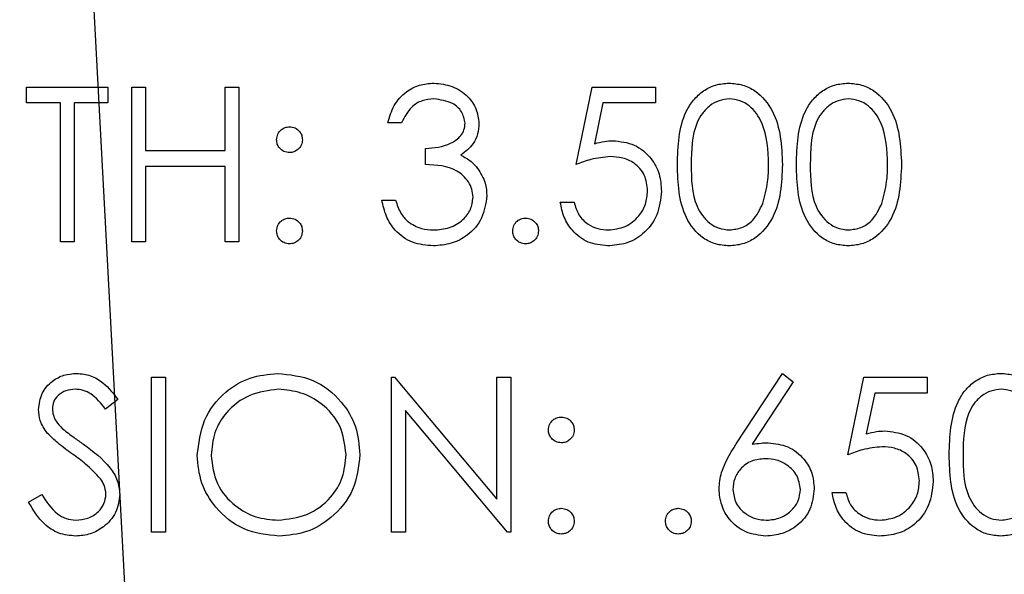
# Model space of a CAD drawing. Header units: inches. Extents: x 1802 to 2468, y -253 to -72.
# Tile 307 of 570: x 2078.04 to 2078.804, y -96.843 to -96.413. Entities that reach past the tile are written whole.
import ezdxf

# ---------------------------------------------------------------- set-up
doc = ezdxf.new("R2010")
doc.units = ezdxf.units.IN
doc.header["$LTSCALE"] = 0.5
doc.header["$MEASUREMENT"] = 0
doc.layers.add('DSS-M-S', color=53, linetype='Continuous')
doc.layers.add('SID-M-S', color=105, linetype='Continuous')

msp = doc.modelspace()

# ---------------------------------------------------------------- linework, layer by layer
at = {"layer": 'DSS-M-S', "linetype": 'Continuous', "lineweight": 25}
for p, q in [((2078.04579, -96.46569), (2078.10886, -96.46569)), ((2078.04579, -96.478), (2078.04579, -96.46569)), ((2078.10886, -96.46569), (2078.10886, -96.478)), ((2078.12732, -96.46569), (2078.13809, -96.46569)), ((2078.12732, -96.58569), (2078.12732, -96.46569)), ((2078.13809, -96.46569), (2078.13809, -96.51492)), ((2078.19963, -96.46569), (2078.2104, -96.46569)), ((2078.19963, -96.51492), (2078.19963, -96.46569)), ((2078.2104, -96.46569), (2078.2104, -96.58569)), ((2078.47194, -96.52569), (2078.48425, -96.46569)), ((2078.48425, -96.46569), (2078.53348, -96.46569)), ((2078.53348, -96.46569), (2078.53348, -96.478)), ((2078.07194, -96.478), (2078.04579, -96.478)), ((2078.07194, -96.58569), (2078.07194, -96.478)), ((2078.08271, -96.478), (2078.08271, -96.58569)), ((2078.10886, -96.478), (2078.08271, -96.478)), ((2078.49266, -96.478), (2078.48619, -96.50956)), ((2078.53348, -96.478), (2078.49266, -96.478)), ((2078.33656, -96.49339), (2078.32579, -96.49339)), ((2078.35502, -96.52569), (2078.35502, -96.51339)), ((2078.13809, -96.51492), (2078.19963, -96.51492)), ((2078.13809, -96.52723), (2078.13809, -96.58569)), ((2078.19963, -96.52723), (2078.13809, -96.52723)), ((2078.19963, -96.58569), (2078.19963, -96.52723)), ((2078.32117, -96.55339), (2078.33194, -96.55339)), ((2078.45963, -96.55492), (2078.4704, -96.55492)), ((2078.08271, -96.58569), (2078.07194, -96.58569)), ((2078.13809, -96.58569), (2078.12732, -96.58569)), ((2078.2104, -96.58569), (2078.19963, -96.58569)), ((2078.59612, -96.74238), (2078.63194, -96.68762)), ((2078.63194, -96.68762), (2078.64023, -96.69413)), ((2078.14271, -96.69069), (2078.15348, -96.69069)), ((2078.14271, -96.81069), (2078.14271, -96.69069)), ((2078.15348, -96.69069), (2078.15348, -96.81069)), ((2078.32886, -96.69069), (2078.33112, -96.69069)), ((2078.32886, -96.81069), (2078.32886, -96.69069)), ((2078.33112, -96.69069), (2078.4104, -96.78514)), ((2078.4104, -96.69069), (2078.42117, -96.69069)), ((2078.4104, -96.78514), (2078.4104, -96.69069)), ((2078.42117, -96.69069), (2078.42117, -96.81069)), ((2078.64023, -96.69413), (2078.60853, -96.74262)), ((2078.68271, -96.75069), (2078.69502, -96.69069)), ((2078.69502, -96.69069), (2078.74425, -96.69069)), ((2078.74425, -96.69069), (2078.74425, -96.703)), ((2078.70343, -96.703), (2078.69696, -96.73456)), ((2078.74425, -96.703), (2078.70343, -96.703)), ((2078.11656, -96.70793), (2078.10682, -96.71531)), ((2078.41872, -96.81069), (2078.33963, -96.71646)), ((2078.33963, -96.71646), (2078.33963, -96.81069)), ((2078.6704, -96.77992), (2078.68117, -96.77992)), ((2078.04732, -96.78754), (2078.05747, -96.78146)), ((2078.15348, -96.81069), (2078.14271, -96.81069)), ((2078.33963, -96.81069), (2078.32886, -96.81069)), ((2078.42117, -96.81069), (2078.41872, -96.81069))]:
    msp.add_line(p, q, dxfattribs=at)
for points, knots in [([(2078.32579, -96.49339), (2078.32717, -96.48877), (2078.32993, -96.47956), (2078.3391, -96.46936), (2078.35019, -96.4635), (2078.35774, -96.46291), (2078.36151, -96.46262)], [0, 0, 0, 0, 0.280288, 0.55968, 0.779747, 1, 1, 1, 1]), ([(2078.36151, -96.46262), (2078.36637, -96.46314), (2078.37608, -96.46418), (2078.3877, -96.47189), (2078.39508, -96.48236), (2078.39606, -96.48998), (2078.39656, -96.49379)], [0, 0, 0, 0, 0.280085, 0.559868, 0.780099, 1, 1, 1, 1]), ([(2078.5504, -96.52574), (2078.55087, -96.51141), (2078.55145, -96.49348), (2078.56263, -96.47545), (2078.57042, -96.46829), (2078.58, -96.46347), (2078.58701, -96.4629), (2078.59052, -96.46262)], [0, 0, 0, 0, 0.498702, 0.624177, 0.749467, 0.874745, 1, 1, 1, 1]), ([(2078.59052, -96.46262), (2078.59405, -96.4629), (2078.60112, -96.46346), (2078.61399, -96.46973), (2078.63021, -96.48975), (2078.63125, -96.51134), (2078.63194, -96.52574)], [0, 0, 0, 0, 0.1256, 0.251197, 0.500581, 1, 1, 1, 1]), ([(2078.64271, -96.52574), (2078.64317, -96.51141), (2078.64375, -96.49348), (2078.65494, -96.47545), (2078.66273, -96.46829), (2078.67231, -96.46347), (2078.67932, -96.4629), (2078.68283, -96.46262)], [0, 0, 0, 0, 0.498702, 0.624177, 0.749467, 0.874745, 1, 1, 1, 1]), ([(2078.68283, -96.46262), (2078.68636, -96.4629), (2078.69343, -96.46346), (2078.7063, -96.46973), (2078.72252, -96.48975), (2078.72356, -96.51134), (2078.72425, -96.52574)], [0, 0, 0, 0, 0.1256, 0.251197, 0.500581, 1, 1, 1, 1]), ([(2078.36165, -96.47492), (2078.35853, -96.47517), (2078.3523, -96.47567), (2078.34238, -96.48167), (2078.33876, -96.48894), (2078.33656, -96.49339)], [0, 0, 0, 0, 0.280636, 0.560364, 1, 1, 1, 1]), ([(2078.38579, -96.49375), (2078.38518, -96.49061), (2078.38396, -96.4843), (2078.37477, -96.47653), (2078.36662, -96.47553), (2078.36165, -96.47492)], [0, 0, 0, 0, 0.278859, 0.5600742, 1, 1, 1, 1]), ([(2078.59088, -96.47492), (2078.58813, -96.4752), (2078.58263, -96.47575), (2078.57533, -96.47997), (2078.56951, -96.48587), (2078.56157, -96.50048), (2078.56135, -96.51449), (2078.56117, -96.52569)], [0, 0, 0, 0, 0.1251388, 0.2504182, 0.3755189, 0.5008471, 1, 1, 1, 1]), ([(2078.62117, -96.52569), (2078.62073, -96.51455), (2078.62006, -96.49786), (2078.60883, -96.48137), (2078.59912, -96.47579), (2078.59363, -96.47521), (2078.59088, -96.47492)], [0, 0, 0, 0, 0.5000715, 0.7490206, 0.8745985, 1, 1, 1, 1]), ([(2078.68319, -96.47492), (2078.68044, -96.4752), (2078.67493, -96.47575), (2078.66764, -96.47997), (2078.66181, -96.48587), (2078.65388, -96.50048), (2078.65365, -96.51449), (2078.65348, -96.52569)], [0, 0, 0, 0, 0.125139, 0.250418, 0.375519, 0.500847, 1, 1, 1, 1]), ([(2078.71348, -96.52569), (2078.71303, -96.51455), (2078.71237, -96.49786), (2078.70114, -96.48137), (2078.69143, -96.47579), (2078.68594, -96.47521), (2078.68319, -96.47492)], [0, 0, 0, 0, 0.500072, 0.749021, 0.874598, 1, 1, 1, 1]), ([(2078.23963, -96.50646), (2078.23981, -96.50499), (2078.24018, -96.50205), (2078.24289, -96.49879), (2078.24616, -96.49679), (2078.24848, -96.49657), (2078.24963, -96.49646)], [0, 0, 0, 0, 0.279585, 0.559454, 0.779697, 1, 1, 1, 1]), ([(2078.24963, -96.49646), (2078.25111, -96.49663), (2078.25407, -96.49697), (2078.2573, -96.49972), (2078.25936, -96.50297), (2078.25954, -96.5053), (2078.25963, -96.50646)], [0, 0, 0, 0, 0.279602, 0.559212, 0.779475, 1, 1, 1, 1]), ([(2078.35502, -96.51339), (2078.3618, -96.51276), (2078.37196, -96.51182), (2078.3819, -96.50478), (2078.3853, -96.49881), (2078.38562, -96.49543), (2078.38579, -96.49375)], [0, 0, 0, 0, 0.499418, 0.749016, 0.874544, 1, 1, 1, 1]), ([(2078.39656, -96.49379), (2078.39636, -96.49657), (2078.39597, -96.50211), (2078.39165, -96.51132), (2078.38599, -96.51577), (2078.38254, -96.51848)], [0, 0, 0, 0, 0.280508, 0.560792, 1, 1, 1, 1]), ([(2078.24963, -96.51646), (2078.24816, -96.51629), (2078.2452, -96.51595), (2078.24195, -96.51322), (2078.23994, -96.50994), (2078.23973, -96.50762), (2078.23963, -96.50646)], [0, 0, 0, 0, 0.2796468, 0.5592988, 0.7796148, 1, 1, 1, 1]), ([(2078.25963, -96.50646), (2078.25947, -96.50794), (2078.25914, -96.5109), (2078.25639, -96.51414), (2078.25312, -96.51617), (2078.25079, -96.51637), (2078.24963, -96.51646)], [0, 0, 0, 0, 0.279517, 0.559326, 0.779544, 1, 1, 1, 1]), ([(2078.48619, -96.50956), (2078.48879, -96.50885), (2078.49342, -96.50757), (2078.49822, -96.50734), (2078.50033, -96.50723)], [0, 0, 0, 0, 0.560064, 1, 1, 1, 1]), ([(2078.50033, -96.50723), (2078.50607, -96.50784), (2078.51754, -96.50906), (2078.53015, -96.51986), (2078.53718, -96.533), (2078.53779, -96.54199), (2078.53809, -96.54649)], [0, 0, 0, 0, 0.279688, 0.559025, 0.779292, 1, 1, 1, 1]), ([(2078.38254, -96.51848), (2078.38534, -96.51994), (2078.39033, -96.52255), (2078.39395, -96.52683), (2078.39555, -96.52872)], [0, 0, 0, 0, 0.559795, 1, 1, 1, 1]), ([(2078.49838, -96.51954), (2078.4933, -96.52007), (2078.48422, -96.52101), (2078.47569, -96.52426), (2078.47194, -96.52569)], [0, 0, 0, 0, 0.559416, 1, 1, 1, 1]), ([(2078.52732, -96.54603), (2078.52688, -96.54188), (2078.52599, -96.53358), (2078.51791, -96.52457), (2078.50813, -96.5201), (2078.50163, -96.51973), (2078.49838, -96.51954)], [0, 0, 0, 0, 0.279539, 0.558617, 0.779047, 1, 1, 1, 1]), ([(2078.39194, -96.55108), (2078.39177, -96.54899), (2078.39142, -96.5448), (2078.38768, -96.53723), (2078.37651, -96.52689), (2078.36362, -96.52617), (2078.35502, -96.52569)], [0, 0, 0, 0, 0.125587, 0.251191, 0.500605, 1, 1, 1, 1]), ([(2078.39555, -96.52872), (2078.39785, -96.5324), (2078.40196, -96.53896), (2078.40248, -96.54665), (2078.40271, -96.55004)], [0, 0, 0, 0, 0.559419, 1, 1, 1, 1]), ([(2078.59052, -96.58877), (2078.58702, -96.58849), (2078.58002, -96.58792), (2078.56727, -96.58163), (2078.55151, -96.56147), (2078.55085, -96.54004), (2078.5504, -96.52574)], [0, 0, 0, 0, 0.125551, 0.25109, 0.50025, 1, 1, 1, 1]), ([(2078.56117, -96.52569), (2078.56126, -96.53691), (2078.56139, -96.55371), (2078.57291, -96.57009), (2078.58265, -96.57558), (2078.58814, -96.57617), (2078.59088, -96.57646)], [0, 0, 0, 0, 0.500291, 0.749086, 0.874606, 1, 1, 1, 1]), ([(2078.63194, -96.52574), (2078.63127, -96.54014), (2078.63026, -96.56174), (2078.61395, -96.58163), (2078.60111, -96.58791), (2078.59405, -96.58848), (2078.59052, -96.58877)], [0, 0, 0, 0, 0.499407, 0.748743, 0.874372, 1, 1, 1, 1]), ([(2078.61663, -96.55586), (2078.61816, -96.55033), (2078.62089, -96.54044), (2078.62108, -96.5302), (2078.62117, -96.52569)], [0, 0, 0, 0, 0.559599, 1, 1, 1, 1]), ([(2078.68283, -96.58877), (2078.67933, -96.58849), (2078.67232, -96.58792), (2078.65958, -96.58163), (2078.64382, -96.56147), (2078.64315, -96.54004), (2078.64271, -96.52574)], [0, 0, 0, 0, 0.125551, 0.25109, 0.50025, 1, 1, 1, 1]), ([(2078.65348, -96.52569), (2078.65357, -96.53691), (2078.6537, -96.55371), (2078.66522, -96.57009), (2078.67495, -96.57558), (2078.68045, -96.57617), (2078.68319, -96.57646)], [0, 0, 0, 0, 0.5002912, 0.749086, 0.8746062, 1, 1, 1, 1]), ([(2078.72425, -96.52574), (2078.72358, -96.54014), (2078.72257, -96.56174), (2078.70626, -96.58163), (2078.69342, -96.58791), (2078.68636, -96.58848), (2078.68283, -96.58877)], [0, 0, 0, 0, 0.499407, 0.748743, 0.874372, 1, 1, 1, 1]), ([(2078.70894, -96.55586), (2078.71046, -96.55033), (2078.7132, -96.54044), (2078.71339, -96.5302), (2078.71348, -96.52569)], [0, 0, 0, 0, 0.559599, 1, 1, 1, 1]), ([(2078.40271, -96.55004), (2078.40185, -96.55593), (2078.40013, -96.56772), (2078.38886, -96.58066), (2078.37514, -96.58769), (2078.36584, -96.58841), (2078.36119, -96.58877)], [0, 0, 0, 0, 0.279304, 0.558838, 0.779277, 1, 1, 1, 1]), ([(2078.36139, -96.57646), (2078.36555, -96.57618), (2078.37386, -96.57563), (2078.38391, -96.5694), (2078.39073, -96.56085), (2078.39154, -96.55433), (2078.39194, -96.55108)], [0, 0, 0, 0, 0.280599, 0.560151, 0.780303, 1, 1, 1, 1]), ([(2078.53809, -96.54649), (2078.53739, -96.55271), (2078.53599, -96.56515), (2078.52521, -96.57963), (2078.51095, -96.58765), (2078.50115, -96.5884), (2078.49624, -96.58877)], [0, 0, 0, 0, 0.279864, 0.559271, 0.779424, 1, 1, 1, 1]), ([(2078.49687, -96.57646), (2078.50136, -96.57594), (2078.51036, -96.57488), (2078.52038, -96.56668), (2078.52648, -96.55664), (2078.52704, -96.54957), (2078.52732, -96.54603)], [0, 0, 0, 0, 0.279617, 0.559357, 0.779559, 1, 1, 1, 1]), ([(2078.36119, -96.58877), (2078.35569, -96.58829), (2078.34469, -96.58733), (2078.3317, -96.57811), (2078.32416, -96.56599), (2078.32217, -96.55759), (2078.32117, -96.55339)], [0, 0, 0, 0, 0.279886, 0.558979, 0.779263, 1, 1, 1, 1]), ([(2078.33194, -96.55339), (2078.33304, -96.55687), (2078.335, -96.5631), (2078.3394, -96.56787), (2078.34134, -96.56997)], [0, 0, 0, 0, 0.560694, 1, 1, 1, 1]), ([(2078.49624, -96.58877), (2078.4911, -96.58824), (2078.48081, -96.58719), (2078.46918, -96.57801), (2078.46199, -96.56681), (2078.46042, -96.55889), (2078.45963, -96.55492)], [0, 0, 0, 0, 0.279625, 0.559019, 0.77938, 1, 1, 1, 1]), ([(2078.4704, -96.55492), (2078.47133, -96.55831), (2078.47318, -96.56508), (2078.48051, -96.57194), (2078.48868, -96.57576), (2078.49414, -96.57623), (2078.49687, -96.57646)], [0, 0, 0, 0, 0.28005, 0.559166, 0.779583, 1, 1, 1, 1]), ([(2078.59088, -96.57646), (2078.59416, -96.57605), (2078.60072, -96.57523), (2078.61085, -96.56838), (2078.61444, -96.56061), (2078.61663, -96.55586)], [0, 0, 0, 0, 0.280257, 0.560781, 1, 1, 1, 1]), ([(2078.68319, -96.57646), (2078.68647, -96.57605), (2078.69303, -96.57523), (2078.70316, -96.56838), (2078.70674, -96.56061), (2078.70894, -96.55586)], [0, 0, 0, 0, 0.280257, 0.560781, 1, 1, 1, 1]), ([(2078.23963, -96.57723), (2078.23981, -96.57576), (2078.24016, -96.57281), (2078.24287, -96.56954), (2078.24615, -96.56754), (2078.24847, -96.56733), (2078.24963, -96.56723)], [0, 0, 0, 0, 0.279576, 0.559284, 0.779552, 1, 1, 1, 1]), ([(2078.24963, -96.56723), (2078.25111, -96.5674), (2078.25407, -96.56774), (2078.2573, -96.57049), (2078.25936, -96.57374), (2078.25954, -96.57607), (2078.25963, -96.57723)], [0, 0, 0, 0, 0.279602, 0.559212, 0.779475, 1, 1, 1, 1]), ([(2078.42271, -96.57723), (2078.42288, -96.57576), (2078.42324, -96.57281), (2078.42595, -96.56954), (2078.42923, -96.56754), (2078.43155, -96.56733), (2078.43271, -96.56723)], [0, 0, 0, 0, 0.279576, 0.559284, 0.779552, 1, 1, 1, 1]), ([(2078.43271, -96.56723), (2078.43419, -96.5674), (2078.43715, -96.56774), (2078.44038, -96.57049), (2078.44243, -96.57374), (2078.44262, -96.57607), (2078.44271, -96.57723)], [0, 0, 0, 0, 0.279602, 0.559212, 0.779475, 1, 1, 1, 1]), ([(2078.34134, -96.56997), (2078.34479, -96.57213), (2078.35096, -96.57599), (2078.35819, -96.57632), (2078.36139, -96.57646)], [0, 0, 0, 0, 0.558748, 1, 1, 1, 1]), ([(2078.24963, -96.58723), (2078.24816, -96.58705), (2078.24522, -96.58669), (2078.24196, -96.58397), (2078.23996, -96.5807), (2078.23974, -96.57839), (2078.23963, -96.57723)], [0, 0, 0, 0, 0.279581, 0.559143, 0.779575, 1, 1, 1, 1]), ([(2078.25963, -96.57723), (2078.25946, -96.57871), (2078.25911, -96.58166), (2078.25638, -96.5849), (2078.25311, -96.58692), (2078.25079, -96.58713), (2078.24963, -96.58723)], [0, 0, 0, 0, 0.279469, 0.559358, 0.779674, 1, 1, 1, 1]), ([(2078.43271, -96.58723), (2078.43124, -96.58705), (2078.4283, -96.58669), (2078.42504, -96.58397), (2078.42303, -96.5807), (2078.42282, -96.57839), (2078.42271, -96.57723)], [0, 0, 0, 0, 0.279581, 0.559143, 0.779575, 1, 1, 1, 1]), ([(2078.44271, -96.57723), (2078.44253, -96.57871), (2078.44219, -96.58166), (2078.43945, -96.5849), (2078.43618, -96.58692), (2078.43387, -96.58713), (2078.43271, -96.58723)], [0, 0, 0, 0, 0.279469, 0.559358, 0.779674, 1, 1, 1, 1]), ([(2078.05502, -96.71562), (2078.05554, -96.71136), (2078.05658, -96.70284), (2078.06477, -96.69359), (2078.07457, -96.68847), (2078.08125, -96.6879), (2078.08458, -96.68762)], [0, 0, 0, 0, 0.279553, 0.558798, 0.779378, 1, 1, 1, 1]), ([(2078.08458, -96.68762), (2078.08828, -96.68798), (2078.09567, -96.6887), (2078.10723, -96.69576), (2078.11302, -96.70331), (2078.11656, -96.70793)], [0, 0, 0, 0, 0.27975, 0.559501, 1, 1, 1, 1]), ([(2078.17809, -96.75122), (2078.1792, -96.74196), (2078.18142, -96.72345), (2078.19784, -96.70236), (2078.21857, -96.68979), (2078.23313, -96.68834), (2078.2404, -96.68762)], [0, 0, 0, 0, 0.279731, 0.559327, 0.77968, 1, 1, 1, 1]), ([(2078.2404, -96.68762), (2078.2498, -96.6886), (2078.26861, -96.69058), (2078.28963, -96.70761), (2078.3024, -96.72851), (2078.30363, -96.74327), (2078.30425, -96.75065)], [0, 0, 0, 0, 0.279767, 0.559358, 0.779571, 1, 1, 1, 1]), ([(2078.76117, -96.75074), (2078.76164, -96.73641), (2078.76222, -96.71848), (2078.7734, -96.70045), (2078.78119, -96.69329), (2078.79077, -96.68847), (2078.79778, -96.6879), (2078.80129, -96.68762)], [0, 0, 0, 0, 0.498702, 0.624177, 0.749467, 0.874745, 1, 1, 1, 1]), ([(2078.80129, -96.68762), (2078.80482, -96.6879), (2078.81189, -96.68846), (2078.82476, -96.69473), (2078.84098, -96.71475), (2078.84202, -96.73634), (2078.84271, -96.75074)], [0, 0, 0, 0, 0.1256, 0.251197, 0.500581, 1, 1, 1, 1]), ([(2078.08338, -96.69992), (2078.08095, -96.70011), (2078.07608, -96.70049), (2078.07022, -96.70423), (2078.06637, -96.70937), (2078.06598, -96.7132), (2078.06579, -96.71512)], [0, 0, 0, 0, 0.280274, 0.559931, 0.77992, 1, 1, 1, 1]), ([(2078.10682, -96.71531), (2078.10343, -96.71096), (2078.0987, -96.7049), (2078.08982, -96.70041), (2078.08553, -96.70009), (2078.08338, -96.69992)], [0, 0, 0, 0, 0.5598185, 0.7798479, 1, 1, 1, 1]), ([(2078.24093, -96.69992), (2078.23336, -96.70091), (2078.2182, -96.70288), (2078.20087, -96.71624), (2078.1905, -96.73324), (2078.18941, -96.7452), (2078.18886, -96.75117)], [0, 0, 0, 0, 0.279627, 0.55935, 0.77963, 1, 1, 1, 1]), ([(2078.29348, -96.75062), (2078.29256, -96.743), (2078.29071, -96.72777), (2078.27611, -96.71124), (2078.25882, -96.70169), (2078.24689, -96.70051), (2078.24093, -96.69992)], [0, 0, 0, 0, 0.279468, 0.55887, 0.779516, 1, 1, 1, 1]), ([(2078.80165, -96.69992), (2078.7989, -96.7002), (2078.7934, -96.70075), (2078.7861, -96.70497), (2078.78028, -96.71087), (2078.77234, -96.72548), (2078.77212, -96.73949), (2078.77194, -96.75069)], [0, 0, 0, 0, 0.1251388, 0.2504182, 0.3755189, 0.5008471, 1, 1, 1, 1]), ([(2078.83194, -96.75069), (2078.8315, -96.73955), (2078.83083, -96.72286), (2078.8196, -96.70637), (2078.80989, -96.70079), (2078.8044, -96.70021), (2078.80165, -96.69992)], [0, 0, 0, 0, 0.5000715, 0.7490206, 0.8745985, 1, 1, 1, 1]), ([(2078.06172, -96.73389), (2078.05961, -96.73078), (2078.05583, -96.72522), (2078.05527, -96.71855), (2078.05502, -96.71562)], [0, 0, 0, 0, 0.55984, 1, 1, 1, 1]), ([(2078.06579, -96.71512), (2078.06593, -96.71679), (2078.06621, -96.72014), (2078.06881, -96.72566), (2078.07184, -96.72874), (2078.07369, -96.73062)], [0, 0, 0, 0, 0.279946, 0.559774, 1, 1, 1, 1]), ([(2078.4504, -96.73146), (2078.45058, -96.72999), (2078.45095, -96.72705), (2078.45366, -96.72379), (2078.45693, -96.72179), (2078.45925, -96.72157), (2078.4604, -96.72146)], [0, 0, 0, 0, 0.279585, 0.559454, 0.779697, 1, 1, 1, 1]), ([(2078.4604, -96.72146), (2078.46188, -96.72163), (2078.46484, -96.72197), (2078.46807, -96.72472), (2078.47013, -96.72797), (2078.47031, -96.7303), (2078.4704, -96.73146)], [0, 0, 0, 0, 0.279602, 0.559212, 0.779475, 1, 1, 1, 1]), ([(2078.08139, -96.75021), (2078.07747, -96.74745), (2078.07049, -96.74251), (2078.0644, -96.73652), (2078.06172, -96.73389)], [0, 0, 0, 0, 0.5604127, 1, 1, 1, 1]), ([(2078.07369, -96.73062), (2078.07665, -96.73292), (2078.08194, -96.73702), (2078.08742, -96.74087), (2078.08982, -96.74257)], [0, 0, 0, 0, 0.559906, 1, 1, 1, 1]), ([(2078.4604, -96.74146), (2078.45893, -96.74129), (2078.45597, -96.74095), (2078.45272, -96.73822), (2078.45071, -96.73494), (2078.4505, -96.73262), (2078.4504, -96.73146)], [0, 0, 0, 0, 0.279647, 0.559299, 0.779615, 1, 1, 1, 1]), ([(2078.4704, -96.73146), (2078.47024, -96.73294), (2078.46991, -96.7359), (2078.46715, -96.73914), (2078.46389, -96.74117), (2078.46156, -96.74137), (2078.4604, -96.74146)], [0, 0, 0, 0, 0.2795175, 0.5593264, 0.7795441, 1, 1, 1, 1]), ([(2078.69696, -96.73456), (2078.69956, -96.73385), (2078.70419, -96.73257), (2078.70899, -96.73234), (2078.7111, -96.73223)], [0, 0, 0, 0, 0.560064, 1, 1, 1, 1]), ([(2078.7111, -96.73223), (2078.71684, -96.73284), (2078.72831, -96.73406), (2078.74092, -96.74486), (2078.74795, -96.758), (2078.74856, -96.76699), (2078.74886, -96.77149)], [0, 0, 0, 0, 0.2796881, 0.5590255, 0.7792916, 1, 1, 1, 1]), ([(2078.08982, -96.74257), (2078.09735, -96.74814), (2078.10782, -96.7559), (2078.11675, -96.77034), (2078.11764, -96.77765), (2078.11809, -96.78129)], [0, 0, 0, 0, 0.560115, 0.780284, 1, 1, 1, 1]), ([(2078.58271, -96.77723), (2078.58313, -96.77294), (2078.58383, -96.76587), (2078.58764, -96.75672), (2078.5916, -96.74939), (2078.59462, -96.74471), (2078.59612, -96.74238)], [0, 0, 0, 0, 0.3393742, 0.5594856, 0.7797313, 1, 1, 1, 1]), ([(2078.60853, -96.74262), (2078.61083, -96.74225), (2078.61495, -96.74161), (2078.61912, -96.74151), (2078.62095, -96.74146)], [0, 0, 0, 0, 0.55991, 1, 1, 1, 1]), ([(2078.62095, -96.74146), (2078.62621, -96.74206), (2078.63673, -96.74326), (2078.64843, -96.75289), (2078.65551, -96.76462), (2078.65621, -96.77288), (2078.65656, -96.77702)], [0, 0, 0, 0, 0.279638, 0.559326, 0.779527, 1, 1, 1, 1]), ([(2078.10302, -96.76935), (2078.09932, -96.76539), (2078.09271, -96.75832), (2078.08485, -96.75269), (2078.08139, -96.75021)], [0, 0, 0, 0, 0.559496, 1, 1, 1, 1]), ([(2078.24093, -96.80146), (2078.24855, -96.80059), (2078.26379, -96.79886), (2078.28144, -96.78572), (2078.29182, -96.76861), (2078.29293, -96.75662), (2078.29348, -96.75062)], [0, 0, 0, 0, 0.27983, 0.559389, 0.779654, 1, 1, 1, 1]), ([(2078.30425, -96.75065), (2078.30319, -96.75996), (2078.30108, -96.77858), (2078.28399, -96.79922), (2078.2633, -96.8119), (2078.24868, -96.81315), (2078.24136, -96.81377)], [0, 0, 0, 0, 0.27963, 0.559343, 0.779597, 1, 1, 1, 1]), ([(2078.70915, -96.74454), (2078.70407, -96.74507), (2078.69498, -96.74601), (2078.68646, -96.74926), (2078.68271, -96.75069)], [0, 0, 0, 0, 0.559416, 1, 1, 1, 1]), ([(2078.73809, -96.77103), (2078.73765, -96.76688), (2078.73676, -96.75858), (2078.72868, -96.74957), (2078.7189, -96.7451), (2078.7124, -96.74473), (2078.70915, -96.74454)], [0, 0, 0, 0, 0.279539, 0.558617, 0.779047, 1, 1, 1, 1]), ([(2078.80129, -96.81377), (2078.79779, -96.81349), (2078.79078, -96.81292), (2078.77804, -96.80663), (2078.76228, -96.78647), (2078.76161, -96.76504), (2078.76117, -96.75074)], [0, 0, 0, 0, 0.125551, 0.25109, 0.50025, 1, 1, 1, 1]), ([(2078.77194, -96.75069), (2078.77203, -96.76191), (2078.77216, -96.77871), (2078.78368, -96.79509), (2078.79342, -96.80058), (2078.79891, -96.80117), (2078.80165, -96.80146)], [0, 0, 0, 0, 0.500291, 0.749086, 0.874606, 1, 1, 1, 1]), ([(2078.84271, -96.75074), (2078.84204, -96.76514), (2078.84103, -96.78674), (2078.82472, -96.80663), (2078.81188, -96.81291), (2078.80482, -96.81348), (2078.80129, -96.81377)], [0, 0, 0, 0, 0.499407, 0.748743, 0.874372, 1, 1, 1, 1]), ([(2078.24136, -96.81377), (2078.23206, -96.81274), (2078.21347, -96.81068), (2078.19278, -96.79372), (2078.18003, -96.77312), (2078.17874, -96.75852), (2078.17809, -96.75122)], [0, 0, 0, 0, 0.279663, 0.559354, 0.779636, 1, 1, 1, 1]), ([(2078.18886, -96.75117), (2078.18978, -96.75874), (2078.19162, -96.77387), (2078.20612, -96.79018), (2078.22312, -96.8), (2078.23499, -96.80098), (2078.24093, -96.80146)], [0, 0, 0, 0, 0.279416, 0.559077, 0.779478, 1, 1, 1, 1]), ([(2078.61869, -96.75377), (2078.61504, -96.75408), (2078.60774, -96.75471), (2078.59935, -96.76103), (2078.59426, -96.76908), (2078.59374, -96.7748), (2078.59348, -96.77766)], [0, 0, 0, 0, 0.280127, 0.559515, 0.779719, 1, 1, 1, 1]), ([(2078.64579, -96.77766), (2078.64523, -96.7739), (2078.64412, -96.76637), (2078.63625, -96.75878), (2078.62757, -96.7544), (2078.62165, -96.75398), (2078.61869, -96.75377)], [0, 0, 0, 0, 0.278754, 0.558605, 0.779147, 1, 1, 1, 1]), ([(2078.10732, -96.78113), (2078.10703, -96.77874), (2078.1065, -96.77446), (2078.10409, -96.77091), (2078.10302, -96.76935)], [0, 0, 0, 0, 0.55899, 1, 1, 1, 1]), ([(2078.74886, -96.77149), (2078.74816, -96.77771), (2078.74676, -96.79015), (2078.73598, -96.80463), (2078.72172, -96.81265), (2078.71192, -96.8134), (2078.70701, -96.81377)], [0, 0, 0, 0, 0.2798641, 0.559271, 0.7794235, 1, 1, 1, 1]), ([(2078.70764, -96.80146), (2078.71213, -96.80094), (2078.72113, -96.79988), (2078.73115, -96.79168), (2078.73725, -96.78164), (2078.73781, -96.77457), (2078.73809, -96.77103)], [0, 0, 0, 0, 0.279617, 0.559357, 0.779559, 1, 1, 1, 1]), ([(2078.08381, -96.80146), (2078.08704, -96.80114), (2078.09349, -96.80049), (2078.10137, -96.79564), (2078.10637, -96.78873), (2078.10701, -96.78366), (2078.10732, -96.78113)], [0, 0, 0, 0, 0.280276, 0.560148, 0.780153, 1, 1, 1, 1]), ([(2078.11809, -96.78129), (2078.11742, -96.7862), (2078.11608, -96.79603), (2078.10649, -96.80649), (2078.0954, -96.81283), (2078.08768, -96.81346), (2078.08381, -96.81377)], [0, 0, 0, 0, 0.279183, 0.559085, 0.779446, 1, 1, 1, 1]), ([(2078.61906, -96.81377), (2078.61369, -96.81313), (2078.60295, -96.81184), (2078.59083, -96.80209), (2078.58396, -96.78987), (2078.58313, -96.78144), (2078.58271, -96.77723)], [0, 0, 0, 0, 0.27967, 0.559085, 0.779558, 1, 1, 1, 1]), ([(2078.59348, -96.77766), (2078.59399, -96.78135), (2078.59502, -96.78873), (2078.60251, -96.79635), (2078.61095, -96.8008), (2078.61674, -96.80124), (2078.61963, -96.80146)], [0, 0, 0, 0, 0.279059, 0.55882, 0.779303, 1, 1, 1, 1]), ([(2078.65656, -96.77702), (2078.65594, -96.78251), (2078.6547, -96.79349), (2078.64445, -96.80565), (2078.63196, -96.81256), (2078.62336, -96.81337), (2078.61906, -96.81377)], [0, 0, 0, 0, 0.279631, 0.55896, 0.779478, 1, 1, 1, 1]), ([(2078.61963, -96.80146), (2078.62332, -96.80109), (2078.63069, -96.80036), (2078.63924, -96.79421), (2078.64488, -96.78635), (2078.64548, -96.78056), (2078.64579, -96.77766)], [0, 0, 0, 0, 0.280018, 0.559853, 0.779987, 1, 1, 1, 1]), ([(2078.70701, -96.81377), (2078.70187, -96.81324), (2078.69158, -96.81219), (2078.67995, -96.80301), (2078.67276, -96.79181), (2078.67119, -96.78389), (2078.6704, -96.77992)], [0, 0, 0, 0, 0.2796245, 0.5590192, 0.7793803, 1, 1, 1, 1]), ([(2078.68117, -96.77992), (2078.6821, -96.78331), (2078.68395, -96.79008), (2078.69128, -96.79694), (2078.69945, -96.80076), (2078.70491, -96.80123), (2078.70764, -96.80146)], [0, 0, 0, 0, 0.28005, 0.559166, 0.779583, 1, 1, 1, 1]), ([(2078.80165, -96.80146), (2078.80493, -96.80105), (2078.81149, -96.80023), (2078.82162, -96.79338), (2078.82521, -96.78561), (2078.8274, -96.78086)], [0, 0, 0, 0, 0.280257, 0.560781, 1, 1, 1, 1]), ([(2078.08381, -96.81377), (2078.07937, -96.81333), (2078.0705, -96.81244), (2078.05682, -96.80339), (2078.05093, -96.79356), (2078.04732, -96.78754)], [0, 0, 0, 0, 0.27988, 0.559666, 1, 1, 1, 1]), ([(2078.05747, -96.78146), (2078.06103, -96.78694), (2078.06601, -96.79458), (2078.07617, -96.80067), (2078.08127, -96.8012), (2078.08381, -96.80146)], [0, 0, 0, 0, 0.559321, 0.779782, 1, 1, 1, 1]), ([(2078.4504, -96.80223), (2078.45058, -96.80076), (2078.45093, -96.79781), (2078.45364, -96.79454), (2078.45692, -96.79254), (2078.45924, -96.79233), (2078.4604, -96.79223)], [0, 0, 0, 0, 0.279576, 0.559284, 0.779552, 1, 1, 1, 1]), ([(2078.4604, -96.79223), (2078.46188, -96.7924), (2078.46484, -96.79274), (2078.46807, -96.79549), (2078.47013, -96.79874), (2078.47031, -96.80107), (2078.4704, -96.80223)], [0, 0, 0, 0, 0.279602, 0.559212, 0.779475, 1, 1, 1, 1]), ([(2078.54117, -96.80223), (2078.54135, -96.80076), (2078.5417, -96.79781), (2078.54441, -96.79454), (2078.54769, -96.79254), (2078.55001, -96.79233), (2078.55117, -96.79223)], [0, 0, 0, 0, 0.2795762, 0.5592837, 0.7795524, 1, 1, 1, 1]), ([(2078.55117, -96.79223), (2078.55265, -96.7924), (2078.55561, -96.79274), (2078.55884, -96.79549), (2078.56089, -96.79874), (2078.56108, -96.80107), (2078.56117, -96.80223)], [0, 0, 0, 0, 0.279602, 0.559212, 0.779475, 1, 1, 1, 1]), ([(2078.4604, -96.81223), (2078.45893, -96.81205), (2078.45599, -96.81169), (2078.45273, -96.80897), (2078.45072, -96.8057), (2078.45051, -96.80339), (2078.4504, -96.80223)], [0, 0, 0, 0, 0.279581, 0.559143, 0.779575, 1, 1, 1, 1]), ([(2078.4704, -96.80223), (2078.47023, -96.80371), (2078.46988, -96.80666), (2078.46715, -96.8099), (2078.46388, -96.81192), (2078.46156, -96.81213), (2078.4604, -96.81223)], [0, 0, 0, 0, 0.279469, 0.559358, 0.779674, 1, 1, 1, 1]), ([(2078.55117, -96.81223), (2078.5497, -96.81205), (2078.54676, -96.81169), (2078.5435, -96.80897), (2078.54149, -96.8057), (2078.54128, -96.80339), (2078.54117, -96.80223)], [0, 0, 0, 0, 0.279581, 0.559143, 0.779575, 1, 1, 1, 1]), ([(2078.56117, -96.80223), (2078.561, -96.80371), (2078.56065, -96.80666), (2078.55792, -96.8099), (2078.55464, -96.81192), (2078.55233, -96.81213), (2078.55117, -96.81223)], [0, 0, 0, 0, 0.2794691, 0.5593578, 0.7796739, 1, 1, 1, 1])]:
    msp.add_open_spline(points, degree=3, knots=knots, dxfattribs=at)
at = {"layer": 'SID-M-S'}
msp.add_line((2077.64746, -87.94888), (2078.40393, -102.15191), dxfattribs=at)

doc.saveas('drawing.dxf')
